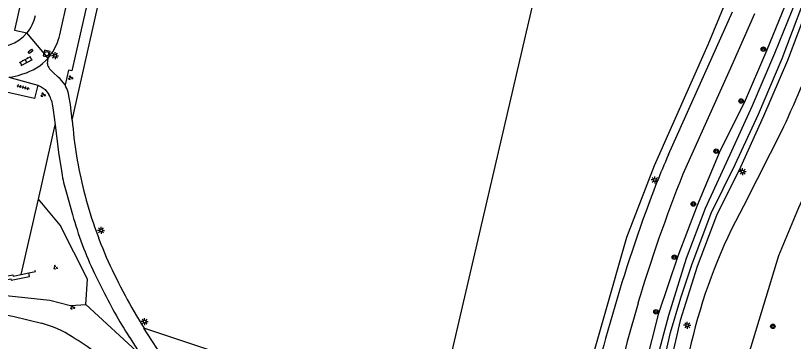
# Model space of a CAD drawing. Extents: x 128999 to 131010, y 395498 to 399007.
# Drawn here: x 129478.9 to 129616.9, y 398587.6 to 398645.4 of the extents above; entities that cross this region are included whole.
import ezdxf

# ---------------------------------------------------------------- set-up
doc = ezdxf.new("R2010")
doc.units = 0
for name, color, linetype in [('gg-afsc-erfafscheiding', 7, 'Continuous'), ('gg-knt-bronhoudergrens', 7, 'Continuous'), ('gg-knt-verharding', 7, 'Continuous'), ('gg-kntw-bovenkant insteek waterloop', 7, 'Continuous'), ('gg-kntw-waterlijn', 7, 'Continuous'), ('gt-grn-groengrens', 7, 'Continuous'), ('gt-grn-weggrens', 7, 'Continuous'), ('gt-symb-boom', 7, 'Continuous'), ('gt-symb-groenvak', 7, 'Continuous'), ('gt-symb-klinker verharding', 7, 'Continuous'), ('gt-symb-kolk center center', 7, 'Continuous'), ('gt-symb-lichtmast', 7, 'Continuous'), ('gt-symb-rioolschacht', 7, 'Continuous'), ('gt-symb-tegel verharding', 7, 'Continuous'), ('gx-grn-maaiveld', 7, 'Continuous')]:
    doc.layers.add(name, color=color, linetype=linetype)

# ---------------------------------------------------------------- blocks, each defined once
blk = doc.blocks.new('gt0-TEG1')
at = {"layer": 'gt-symb-tegel verharding'}
for p, q in [((-1.12, 0), (1.12, 0)), ((-0.9, -0.25), (-0.9, 0.25)), ((-0.45, -0.25), (-0.45, 0.25)), ((0, -0.25), (0, 0.25)), ((0.45, -0.25), (0.45, 0.25)), ((0.9, -0.25), (0.9, 0.25))]:
    blk.add_line(p, q, dxfattribs=at)
blk = doc.blocks.new('gt0-GRVAK')
at = {"layer": 'gt-symb-groenvak'}
for p, q in [((-0.11, 0.19), (-0.23, 0.24)), ((-0.18, 0.15), (0.09, 0.15)), ((-0.09, 0.21), (-0.16, 0.32)), ((-0.05, 0.21), (-0.05, 0.39)), ((0, 0.21), (0.06, 0.32)), ((0.01, 0.19), (0.13, 0.24)), ((0.26, -0.05), (0.2, 0.06)), ((0.31, -0.05), (0.31, 0.13)), ((0.35, -0.05), (0.41, 0.06)), ((-0.24, -0.23), (-0.36, -0.18)), ((-0.32, -0.26), (-0.05, -0.26)), ((-0.23, -0.21), (-0.29, -0.1)), ((-0.18, -0.2), (-0.18, -0.02)), ((-0.14, -0.21), (-0.07, -0.1)), ((-0.12, -0.23), (0, -0.18)), ((0.24, -0.07), (0.12, -0.02)), ((0.17, -0.11), (0.44, -0.11)), ((0.37, -0.07), (0.49, -0.02))]:
    blk.add_line(p, q, dxfattribs=at)
blk = doc.blocks.new('gt0-KL1')
at = {"layer": 'gt-symb-klinker verharding'}
for p, q in [((-1.15, 0.3), (1.15, 0.3)), ((-1, -0.3), (-1, 0.3)), ((-0.5, 0.3), (-0.5, 0.45)), ((0, -0.3), (0, 0.3)), ((0.5, 0.3), (0.5, 0.45)), ((1, -0.3), (1, 0.3)), ((-1.15, -0.3), (1.15, -0.3)), ((-0.5, -0.45), (-0.5, -0.3)), ((0.5, -0.45), (0.5, -0.3))]:
    blk.add_line(p, q, dxfattribs=at)
blk = doc.blocks.new('gt0-LMAST')
at = {"layer": 'gt-symb-lichtmast'}
for p, q in [((-0.18, 0.17), (-0.45, 0.44)), ((-0.01, 0.25), (-0.01, 0.62)), ((0.17, 0.17), (0.44, 0.44)), ((-0.26, 0), (-0.63, 0)), ((-0.18, -0.18), (-0.45, -0.45)), ((-0.01, -0.25), (-0.01, -0.63)), ((0.44, -0.45), (0.17, -0.18)), ((0.24, 0), (0.62, 0))]:
    blk.add_line(p, q, dxfattribs=at)
blk.add_circle((-0.01, 0), 0.25, dxfattribs=at)
blk = doc.blocks.new('gt0-RS')
at = {"layer": 'gt-symb-rioolschacht'}
blk.add_lwpolyline([(-0.5, -0.5), (0.5, -0.5), (0.5, 0.5), (-0.5, 0.5)], close=True, dxfattribs=at)
blk.add_circle((0, 0), 0.375, dxfattribs=at)
blk = doc.blocks.new('gt0-KOLKCC')
at = {"layer": 'gt-symb-kolk center center'}
blk.add_lwpolyline([(-0.38, 0.2), (0.37, 0.2), (0.37, -0.2), (-0.38, -0.2)], close=True, dxfattribs=at)
blk = doc.blocks.new('gt0-BOOM')
at = {"layer": 'gt-symb-boom'}
for radius in [0.4, 0.2]:
    blk.add_circle((0, 0), radius, dxfattribs=at)

msp = doc.modelspace()

# ---------------------------------------------------------------- linework, layer by layer
at = {"layer": 'gg-afsc-erfafscheiding'}
msp.add_line((129479.89, 398599.49), (129481.22, 398599.76), dxfattribs=at)
for points in [[(129481.22, 398599.76), (129482.41, 398599.99), (129482.37, 398600.19)], [(129468.62, 398597.49), (129470.53, 398597.86), (129470.57, 398597.63), (129474.59, 398598.43), (129474.54, 398598.66), (129478.38, 398599.43), (129478.43, 398599.2), (129479.89, 398599.49)]]:
    msp.add_lwpolyline(points, dxfattribs=at)
at = {"layer": 'gg-knt-bronhoudergrens'}
msp.add_line((129545.69, 398540.51), (129590.73, 398733.32), dxfattribs=at)
at = {"layer": 'gg-knt-verharding'}
for p, q in [((129514.64, 398749.67), (129489.91, 398640.23)), ((129502.24, 398746.95), (129478.68, 398642.77)), ((129486.7, 398641.97), (129491.02, 398661.06)), ((129594.7, 398620.71), (129606.06, 398646.04)), ((129489.91, 398640.23), (129488.85, 398635.55)), ((129484.53, 398636.83), (129484.63, 398637.83)), ((129482.24, 398630.68), (129474.05, 398632.52)), ((129482.8, 398633.01), (129482.24, 398630.68)), ((129615.1, 398625.57), (129608.03, 398611.61)), ((129487.83, 398614.11), (129488.98, 398610.09)), ((129499.07, 398588.34), (129501.1, 398585.15))]:
    msp.add_line(p, q, dxfattribs=at)
for points in [[(129609.95, 398645.69), (129605.91, 398636.56), (129597.25, 398617.25)], [(129486.45, 398641.02), (129486.59, 398641.49), (129486.7, 398641.97)], [(129477.67, 398634.42), (129478.27, 398634.48), (129479.32, 398634.74), (129480.15, 398635.02)], [(129486.44, 398634.47), (129485.53, 398635.27), (129484.89, 398635.93)], [(129488.85, 398635.55), (129488.23, 398635.7), (129487.65, 398633.07)], [(129477.67, 398634.42), (129482.15, 398633.22), (129482.8, 398633.01)], [(129482.8, 398633.01), (129483.41, 398632.73), (129483.78, 398632.52), (129484.11, 398632.26), (129484.77, 398631.35)], [(129488.92, 398626.85), (129488.6, 398629.58), (129488.19, 398631.78)], [(129485.23, 398630.28), (129485.43, 398629.36), (129485.56, 398628.61), (129485.88, 398625.98)], [(129485.88, 398625.98), (129486.48, 398621.07), (129487.06, 398617.49)], [(129614.3, 398602.87), (129617.85, 398611.35), (129619.73, 398615.52)], [(129602.19, 398555.25), (129608.98, 398585.33), (129614.3, 398602.87)], [(129442.5, 398599.25), (129458.41, 398595.77), (129465.81, 398594.22), (129468.76, 398593.67), (129473.7, 398592.95), (129478.63, 398592.06), (129483.47, 398590.84)], [(129492.88, 398599.65), (129493.46, 398598.47), (129494.07, 398597.29)], [(129589.29, 398594.39), (129587.34, 398587.58), (129585.39, 398579.64)], [(129509.72, 398577.25), (129504.72, 398585.22), (129501.65, 398589.96)]]:
    msp.add_lwpolyline(points, dxfattribs=at)
for centre, radius, start, end in [((129475.43, 398646.86), 7.12, 319.8361, 347.7646), ((129475.44, 398646.86), 7.11, 259.0061, 319.8113), ((129477.73, 398643.86), 9.17, 318.8549, 341.9152), ((129459.41, 398698.69), 172.01, 334.8441, 340.4999), ((129477.74, 398643.86), 9.15, 285.2102, 318.8258), ((129485.91, 398636.86), 1.38, 181.0763, 222.3515), ((129483.09, 398630.37), 5.29, 30.6718, 50.7663), ((129483.15, 398630.4), 5.22, 15.3335, 30.6531), ((129481.37, 398629.26), 4, 14.7688, 31.5511), ((129563.03, 398632.55), 74.33, 184.3977, 194.2586), ((129752.12, 398552.23), 171.68, 156.4887, 160.1253), ((129509.05, 398620.72), 22.23, 188.3612, 197.3059), ((129846.42, 398517.63), 268.35, 158.2068, 163.3769), ((129564.29, 398632.61), 75.56, 194.071, 204.0701), ((129690.44, 398566.26), 94.07, 151.1799, 166.2125), ((129549.41, 398626.7), 62.67, 195.3621, 205.5635), ((129864.7, 398511.4), 291.43, 160.1004, 164.735), ((129591.08, 398645.6), 105.32, 204.577, 211.8858), ((129572.03, 398634.96), 86.59, 205.7903, 212.5794), ((129478.38, 398571.95), 19.56, 57.3437, 74.9279), ((129462.86, 398545.36), 50.34, 47.4174, 58.8015), ((129679.68, 398559.29), 100.36, 163.301, 174.3863), ((130259.47, 398420), 681.59, 165.67169, 167.47655)]:
    msp.add_arc(centre, radius, start, end, dxfattribs=at)
at = {"layer": 'gg-kntw-bovenkant insteek waterloop'}
for points in [[(129678.95, 398885.05), (129674.79, 398876.71), (129671.45, 398869.21), (129668.45, 398860.7), (129665.69, 398852.16), (129663.18, 398842.56), (129660.39, 398822.92), (129658.87, 398812.92), (129657.06, 398803.33), (129652.86, 398784.3), (129647.18, 398759.81), (129628.68, 398677.59), (129625.6, 398666.47), (129622.57, 398656.39), (129619.5, 398647.11), (129615.79, 398637.37), (129611.57, 398627.51), (129607.45, 398618.52), (129603.21, 398609.92), (129599.8, 398600.88), (129596.76, 398591.32), (129590.06, 398562.25), (129586.48, 398546.05), (129584.03, 398537.55)], [(129580.91, 398537.07), (129582.79, 398546.94), (129584.85, 398558.38), (129588.31, 398573.84), (129590.66, 398583.51), (129593.01, 398592.61), (129596.42, 398602.81), (129599.82, 398611.75), (129603.93, 398621.51), (129608.2, 398629.97), (129612.12, 398639.18), (129615.96, 398648.62)]]:
    msp.add_lwpolyline(points, dxfattribs=at)
at = {"layer": 'gg-kntw-waterlijn'}
for points in [[(129617.37, 398648.09), (129613.5, 398638.61), (129609.56, 398629.34), (129605.59, 398620.66), (129601.21, 398611.19), (129597.84, 398602.3), (129594.69, 398592.18), (129592.2, 398582.93), (129589.77, 398573.5), (129586.32, 398558.08), (129584.26, 398546.67), (129581.88, 398536.44)], [(129581.88, 398536.44), (129582.81, 398536.77), (129585.27, 398546.57), (129588.97, 398562.52), (129595.03, 398589.2), (129596.87, 398595.32), (129598.85, 398601.21), (129602.29, 398610.32), (129606.54, 398618.95), (129610.66, 398627.91), (129614.86, 398637.75), (129618.56, 398647.45)]]:
    msp.add_lwpolyline(points, dxfattribs=at)
at = {"layer": 'gt-grn-groengrens'}
for p, q in [((129488.92, 398626.85), (129516.45, 398749.28)), ((129482.91, 398612.84), (129485.88, 398625.98)), ((129479.89, 398599.49), (129482.91, 398612.84)), ((129491.36, 398594.13), (129501.1, 398585.15))]:
    msp.add_line(p, q, dxfattribs=at)
for points in [[(129491.36, 398594.13), (129491.63, 398598.65), (129486.78, 398608.2), (129482.91, 398612.84)], [(129468.74, 398596.88), (129470.16, 398597.16), (129470.2, 398596.92), (129475.2, 398597.92), (129475.16, 398598.15), (129478.01, 398598.72), (129478.06, 398598.49), (129481.34, 398599.14), (129481.22, 398599.76)], [(129468.78, 398596.65), (129484.93, 398594.95), (129488.6, 398593.99), (129491.36, 398594.13)], [(129545.69, 398540.51), (129540.52, 398542.64), (129527.69, 398558.47), (129513.14, 398586.11), (129501.65, 398589.96)]]:
    msp.add_lwpolyline(points, dxfattribs=at)
at = {"layer": 'gt-grn-weggrens'}
for p in [(129478.68, 398642.77), (129484.63, 398637.83)]:
    msp.add_line(p, (129480.87, 398642.27), dxfattribs=at)
at = {"layer": 'gx-grn-maaiveld'}
msp.add_lwpolyline([(129578.53, 398548.09), (129577.91, 398554.1), (129579.36, 398578.31), (129587.3, 398606.09), (129592.19, 398618.79), (129601.72, 398640.22), (129606.75, 398652.39), (129612.17, 398667.08), (129616.14, 398682.95), (129626, 398726.48), (129635.8, 398770.01), (129646.43, 398820.27), (129648.62, 398832.38), (129654.41, 398860.31), (129657.95, 398873.32), (129664.72, 398897.61)], dxfattribs=at)

# ---------------------------------------------------------------- block references
at = {"layer": 'gt-symb-boom'}
for p in [(129611.53, 398639.41), (129607.58, 398630.23), (129603.17, 398621.32), (129599.11, 398611.97), (129595.74, 398602.56), (129592.49, 398592.85), (129613.22, 398590.28)]:
    msp.add_blockref('gt0-BOOM', p, dxfattribs=at)
at = {"layer": 'gt-symb-groenvak'}
for p in [(129488.62, 398634.32), (129483.73, 398631.31), (129488.97, 398593.64)]:
    msp.add_blockref('gt0-GRVAK', p, dxfattribs=at)
at = {"layer": 'gt-symb-groenvak', "rotation": 116.94958083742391}
msp.add_blockref('gt0-GRVAK', (129485.95, 398600.69), dxfattribs=at)
at = {"layer": 'gt-symb-klinker verharding', "rotation": 28.102823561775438}
msp.add_blockref('gt0-KL1', (129480.73, 398637.32), dxfattribs=at)
at = {"layer": 'gt-symb-kolk center center', "rotation": 39.56350868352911}
msp.add_blockref('gt0-KOLKCC', (129481.53, 398639.03), dxfattribs=at)
at = {"layer": 'gt-symb-lichtmast'}
for p in [(129485.88, 398638.25), (129607.86, 398617.7), (129592.28, 398616.22), (129494.05, 398607.29), (129501.78, 398591.12), (129598.02, 398590.49)]:
    msp.add_blockref('gt0-LMAST', p, dxfattribs=at)
at = {"layer": 'gt-symb-rioolschacht', "rotation": 167.3531465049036}
msp.add_blockref('gt0-RS', (129484.38, 398638.61), dxfattribs=at)
at = {"layer": 'gt-symb-tegel verharding', "rotation": -14.119602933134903}
msp.add_blockref('gt0-TEG1', (129480.2, 398632.67), dxfattribs=at)

doc.saveas('drawing.dxf')
